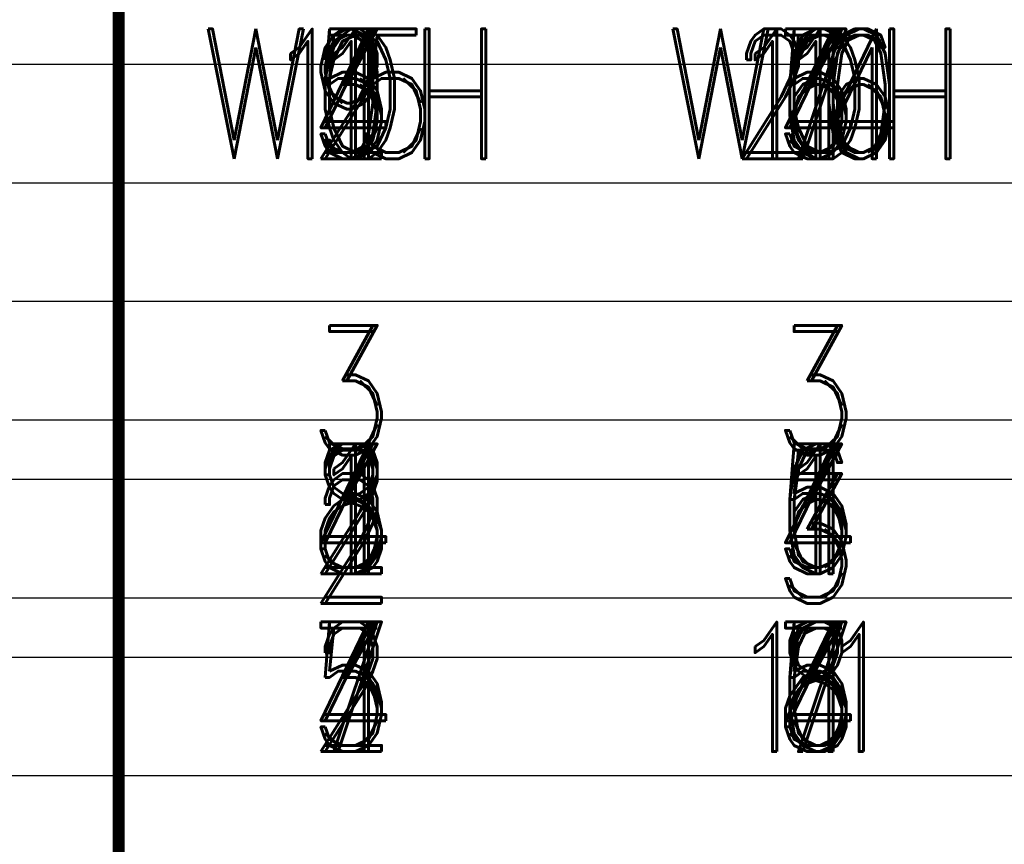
# Model space of a CAD drawing. Extents: x -2 to 113, y -136 to 16.
# Tile 355 of 541: x 65.12 to 73.43, y -82.72 to -75.76. Entities that reach past the tile are written whole.
import ezdxf
from ezdxf.enums import TextEntityAlignment as Align

# ---------------------------------------------------------------- set-up
doc = ezdxf.new("R2010")
doc.units = 0
doc.header["$MEASUREMENT"] = 0
doc.linetypes.add('SOLID', pattern=[0])
doc.layers.get('0').update_dxf_attribs({"linetype": 'SOLID'})
for name, color, linetype in [('1', 7, 'SOLID'), ('10', 7, 'SOLID'), ('11', 7, 'SOLID'), ('12', 7, 'SOLID'), ('13', 7, 'SOLID'), ('14', 7, 'SOLID'), ('15', 7, 'SOLID'), ('16', 7, 'SOLID'), ('17', 7, 'SOLID'), ('18', 7, 'SOLID'), ('19', 7, 'SOLID'), ('2', 7, 'SOLID'), ('20', 7, 'SOLID'), ('21', 7, 'SOLID'), ('22', 7, 'SOLID'), ('23', 7, 'SOLID'), ('24', 7, 'SOLID'), ('25', 7, 'SOLID'), ('26', 7, 'SOLID'), ('27', 7, 'SOLID'), ('28', 7, 'SOLID'), ('29', 7, 'SOLID'), ('3', 7, 'SOLID'), ('30', 7, 'SOLID'), ('31', 7, 'SOLID'), ('32', 7, 'SOLID'), ('33', 7, 'SOLID'), ('34', 7, 'SOLID'), ('35', 7, 'SOLID'), ('36', 7, 'SOLID'), ('37', 7, 'SOLID'), ('38', 7, 'SOLID'), ('39', 7, 'SOLID'), ('4', 7, 'SOLID'), ('40', 7, 'SOLID'), ('41', 7, 'SOLID'), ('42', 7, 'SOLID'), ('43', 7, 'SOLID'), ('44', 7, 'SOLID'), ('45', 7, 'SOLID'), ('46', 7, 'SOLID'), ('47', 7, 'SOLID'), ('48', 7, 'SOLID'), ('49', 7, 'SOLID'), ('5', 7, 'SOLID'), ('50', 7, 'SOLID'), ('51', 7, 'SOLID'), ('52', 7, 'SOLID'), ('53', 7, 'SOLID'), ('54', 7, 'SOLID'), ('55', 7, 'SOLID'), ('56', 7, 'SOLID'), ('57', 7, 'SOLID'), ('58', 7, 'SOLID'), ('59', 7, 'SOLID'), ('6', 7, 'SOLID'), ('60', 7, 'SOLID'), ('61', 7, 'SOLID'), ('62', 7, 'SOLID'), ('63', 7, 'SOLID'), ('64', 7, 'SOLID'), ('65', 7, 'SOLID'), ('66', 7, 'SOLID'), ('67', 7, 'SOLID'), ('68', 7, 'SOLID'), ('7', 7, 'SOLID'), ('8', 7, 'SOLID'), ('9', 7, 'SOLID')]:
    doc.layers.add(name, color=color, linetype=linetype)
doc.styles.add('ROMAND', font='romand', dxfattribs={"height": 1})

msp = doc.modelspace()

# ---------------------------------------------------------------- linework, layer by layer
at = {"color": 7, "linetype": 'SOLID', "const_width": 0.1029}
msp.add_lwpolyline([(65.9589, -13.1385), (65.9589, -125.6385)], dxfattribs=at)
at = {"color": 7, "linetype": 'SOLID'}
msp.add_lwpolyline([(60.0766, -77.1385), (82.1354, -77.1385)], dxfattribs=at)
at = {"layer": '1', "color": 7, "linetype": 'SOLID', "const_width": 0.1029}
msp.add_lwpolyline([(65.9589, -13.1385), (65.9589, -125.6385)], dxfattribs=at)
at = {"layer": '10', "color": 7, "linetype": 'SOLID', "const_width": 0.1029}
msp.add_lwpolyline([(65.9589, -13.1385), (65.9589, -125.6385)], dxfattribs=at)
at = {"layer": '10', "color": 7, "linetype": 'SOLID'}
for points in [[(60.0766, -77.1385), (82.1354, -77.1385)], [(60.0766, -80.6385), (82.1354, -80.6385)], [(60.0766, -82.1385), (82.1354, -82.1385)]]:
    msp.add_lwpolyline(points, dxfattribs=at)
at = {"layer": '11', "color": 7, "linetype": 'SOLID', "const_width": 0.1029}
msp.add_lwpolyline([(65.9589, -13.1385), (65.9589, -125.6385)], dxfattribs=at)
at = {"layer": '12', "color": 7, "linetype": 'SOLID', "const_width": 0.1029}
msp.add_lwpolyline([(65.9589, -13.1385), (65.9589, -125.6385)], dxfattribs=at)
at = {"layer": '12', "color": 7, "linetype": 'SOLID'}
for points in [[(60.0766, -79.1385), (82.1354, -79.1385)], [(60.0766, -80.6385), (82.1354, -80.6385)]]:
    msp.add_lwpolyline(points, dxfattribs=at)
at = {"layer": '13', "color": 7, "linetype": 'SOLID', "const_width": 0.1029}
msp.add_lwpolyline([(65.9589, -13.1385), (65.9589, -125.6385)], dxfattribs=at)
at = {"layer": '14', "color": 7, "linetype": 'SOLID', "const_width": 0.1029}
msp.add_lwpolyline([(65.9589, -13.1385), (65.9589, -125.6385)], dxfattribs=at)
at = {"layer": '14', "color": 7, "linetype": 'SOLID'}
for points in [[(60.0766, -79.1385), (82.1354, -79.1385)], [(60.0766, -80.6385), (82.1354, -80.6385)]]:
    msp.add_lwpolyline(points, dxfattribs=at)
at = {"layer": '15', "color": 7, "linetype": 'SOLID', "const_width": 0.1029}
msp.add_lwpolyline([(65.9589, -13.1385), (65.9589, -125.6385)], dxfattribs=at)
at = {"layer": '16', "color": 7, "linetype": 'SOLID', "const_width": 0.1029}
msp.add_lwpolyline([(65.9589, -13.1385), (65.9589, -125.6385)], dxfattribs=at)
at = {"layer": '16', "color": 7, "linetype": 'SOLID'}
for points in [[(60.0766, -76.1385), (82.1354, -76.1385)], [(60.0766, -79.1385), (82.1354, -79.1385)], [(60.0766, -81.1385), (82.1354, -81.1385)]]:
    msp.add_lwpolyline(points, dxfattribs=at)
at = {"layer": '17', "color": 7, "linetype": 'SOLID', "const_width": 0.1029}
msp.add_lwpolyline([(65.9589, -13.1385), (65.9589, -125.6385)], dxfattribs=at)
at = {"layer": '18', "color": 7, "linetype": 'SOLID', "const_width": 0.1029}
msp.add_lwpolyline([(65.9589, -13.1385), (65.9589, -125.6385)], dxfattribs=at)
at = {"layer": '18', "color": 7, "linetype": 'SOLID'}
for points in [[(60.0766, -77.1385), (82.1354, -77.1385)], [(60.0766, -80.6385), (82.1354, -80.6385)], [(60.0766, -82.1385), (82.1354, -82.1385)]]:
    msp.add_lwpolyline(points, dxfattribs=at)
at = {"layer": '19', "color": 7, "linetype": 'SOLID', "const_width": 0.1029}
msp.add_lwpolyline([(65.9589, -13.1385), (65.9589, -125.6385)], dxfattribs=at)
at = {"layer": '2', "color": 7, "linetype": 'SOLID', "const_width": 0.1029}
msp.add_lwpolyline([(65.9589, -13.1385), (65.9589, -125.6385)], dxfattribs=at)
at = {"layer": '2', "color": 7, "linetype": 'SOLID'}
for points in [[(60.0766, -79.1385), (82.1354, -79.1385)], [(60.0766, -80.6385), (82.1354, -80.6385)]]:
    msp.add_lwpolyline(points, dxfattribs=at)
at = {"layer": '20', "color": 7, "linetype": 'SOLID', "const_width": 0.1029}
msp.add_lwpolyline([(65.9589, -13.1385), (65.9589, -125.6385)], dxfattribs=at)
at = {"layer": '20', "color": 7, "linetype": 'SOLID'}
for points in [[(60.0766, -79.1385), (82.1354, -79.1385)], [(60.0766, -80.6385), (82.1354, -80.6385)]]:
    msp.add_lwpolyline(points, dxfattribs=at)
at = {"layer": '21', "color": 7, "linetype": 'SOLID', "const_width": 0.1029}
msp.add_lwpolyline([(65.9589, -13.1385), (65.9589, -125.6385)], dxfattribs=at)
at = {"layer": '22', "color": 7, "linetype": 'SOLID', "const_width": 0.1029}
msp.add_lwpolyline([(65.9589, -13.1385), (65.9589, -125.6385)], dxfattribs=at)
at = {"layer": '22', "color": 7, "linetype": 'SOLID'}
for points in [[(60.0766, -77.1385), (82.1354, -77.1385)], [(60.0766, -80.6385), (82.1354, -80.6385)], [(60.0766, -82.1385), (82.1354, -82.1385)]]:
    msp.add_lwpolyline(points, dxfattribs=at)
at = {"layer": '23', "color": 7, "linetype": 'SOLID', "const_width": 0.1029}
msp.add_lwpolyline([(65.9589, -13.1385), (65.9589, -125.6385)], dxfattribs=at)
at = {"layer": '24', "color": 7, "linetype": 'SOLID', "const_width": 0.1029}
msp.add_lwpolyline([(65.9589, -13.1385), (65.9589, -125.6385)], dxfattribs=at)
at = {"layer": '24', "color": 7, "linetype": 'SOLID'}
for points in [[(60.0766, -77.1385), (82.1354, -77.1385)], [(60.0766, -80.6385), (82.1354, -80.6385)], [(60.0766, -82.1385), (82.1354, -82.1385)]]:
    msp.add_lwpolyline(points, dxfattribs=at)
at = {"layer": '25', "color": 7, "linetype": 'SOLID', "const_width": 0.1029}
msp.add_lwpolyline([(65.9589, -13.1385), (65.9589, -125.6385)], dxfattribs=at)
at = {"layer": '26', "color": 7, "linetype": 'SOLID', "const_width": 0.1029}
msp.add_lwpolyline([(65.9589, -13.1385), (65.9589, -125.6385)], dxfattribs=at)
at = {"layer": '26', "color": 7, "linetype": 'SOLID'}
for points in [[(60.0766, -79.1385), (82.1354, -79.1385)], [(60.0766, -80.6385), (82.1354, -80.6385)]]:
    msp.add_lwpolyline(points, dxfattribs=at)
at = {"layer": '27', "color": 7, "linetype": 'SOLID', "const_width": 0.1029}
msp.add_lwpolyline([(65.9589, -13.1385), (65.9589, -125.6385)], dxfattribs=at)
at = {"layer": '27', "color": 7, "linetype": 'SOLID'}
for points in [[(60.0766, -78.1385), (82.1354, -78.1385)], [(60.0766, -79.6385), (82.1354, -79.6385)]]:
    msp.add_lwpolyline(points, dxfattribs=at)
at = {"layer": '28', "color": 7, "linetype": 'SOLID', "const_width": 0.1029}
msp.add_lwpolyline([(65.9589, -13.1385), (65.9589, -125.6385)], dxfattribs=at)
at = {"layer": '29', "color": 7, "linetype": 'SOLID', "const_width": 0.1029}
msp.add_lwpolyline([(65.9589, -13.1385), (65.9589, -125.6385)], dxfattribs=at)
at = {"layer": '29', "color": 7, "linetype": 'SOLID'}
for points in [[(60.0766, -79.1385), (82.1354, -79.1385)], [(60.0766, -80.6385), (82.1354, -80.6385)]]:
    msp.add_lwpolyline(points, dxfattribs=at)
at = {"layer": '3', "color": 7, "linetype": 'SOLID', "const_width": 0.1029}
msp.add_lwpolyline([(65.9589, -13.1385), (65.9589, -125.6385)], dxfattribs=at)
at = {"layer": '30', "color": 7, "linetype": 'SOLID', "const_width": 0.1029}
msp.add_lwpolyline([(65.9589, -13.1385), (65.9589, -125.6385)], dxfattribs=at)
at = {"layer": '30', "color": 7, "linetype": 'SOLID'}
for points in [[(60.0766, -77.1385), (82.1354, -77.1385)], [(60.0766, -80.6385), (82.1354, -80.6385)], [(60.0766, -82.1385), (82.1354, -82.1385)]]:
    msp.add_lwpolyline(points, dxfattribs=at)
at = {"layer": '31', "color": 7, "linetype": 'SOLID', "const_width": 0.1029}
msp.add_lwpolyline([(65.9589, -13.1385), (65.9589, -125.6385)], dxfattribs=at)
at = {"layer": '32', "color": 7, "linetype": 'SOLID', "const_width": 0.1029}
msp.add_lwpolyline([(65.9589, -13.1385), (65.9589, -125.6385)], dxfattribs=at)
at = {"layer": '33', "color": 7, "linetype": 'SOLID', "const_width": 0.1029}
msp.add_lwpolyline([(65.9589, -13.1385), (65.9589, -125.6385)], dxfattribs=at)
at = {"layer": '34', "color": 7, "linetype": 'SOLID', "const_width": 0.1029}
msp.add_lwpolyline([(65.9589, -13.1385), (65.9589, -125.6385)], dxfattribs=at)
at = {"layer": '35', "color": 7, "linetype": 'SOLID', "const_width": 0.1029}
msp.add_lwpolyline([(65.9589, -13.1385), (65.9589, -125.6385)], dxfattribs=at)
at = {"layer": '36', "color": 7, "linetype": 'SOLID', "const_width": 0.1029}
msp.add_lwpolyline([(65.9589, -13.1385), (65.9589, -125.6385)], dxfattribs=at)
at = {"layer": '37', "color": 7, "linetype": 'SOLID', "const_width": 0.1029}
msp.add_lwpolyline([(65.9589, -13.1385), (65.9589, -125.6385)], dxfattribs=at)
at = {"layer": '38', "color": 7, "linetype": 'SOLID', "const_width": 0.1029}
msp.add_lwpolyline([(65.9589, -13.1385), (65.9589, -125.6385)], dxfattribs=at)
at = {"layer": '39', "color": 7, "linetype": 'SOLID', "const_width": 0.1029}
msp.add_lwpolyline([(65.9589, -13.1385), (65.9589, -125.6385)], dxfattribs=at)
at = {"layer": '39', "color": 7, "linetype": 'SOLID'}
for points in [[(60.0766, -77.1385), (82.1354, -77.1385)], [(60.0766, -80.6385), (82.1354, -80.6385)], [(60.0766, -82.1385), (82.1354, -82.1385)]]:
    msp.add_lwpolyline(points, dxfattribs=at)
at = {"layer": '4', "color": 7, "linetype": 'SOLID', "const_width": 0.1029}
msp.add_lwpolyline([(65.9589, -13.1385), (65.9589, -125.6385)], dxfattribs=at)
at = {"layer": '4', "color": 7, "linetype": 'SOLID'}
for points in [[(60.0766, -79.1385), (82.1354, -79.1385)], [(60.0766, -80.6385), (82.1354, -80.6385)]]:
    msp.add_lwpolyline(points, dxfattribs=at)
at = {"layer": '40', "color": 7, "linetype": 'SOLID', "const_width": 0.1029}
msp.add_lwpolyline([(65.9589, -13.1385), (65.9589, -125.6385)], dxfattribs=at)
at = {"layer": '41', "color": 7, "linetype": 'SOLID', "const_width": 0.1029}
msp.add_lwpolyline([(65.9589, -13.1385), (65.9589, -125.6385)], dxfattribs=at)
at = {"layer": '41', "color": 7, "linetype": 'SOLID'}
for points in [[(60.0766, -77.1385), (82.1354, -77.1385)], [(60.0766, -80.6385), (82.1354, -80.6385)], [(60.0766, -82.1385), (82.1354, -82.1385)]]:
    msp.add_lwpolyline(points, dxfattribs=at)
at = {"layer": '42', "color": 7, "linetype": 'SOLID', "const_width": 0.1029}
msp.add_lwpolyline([(65.9589, -13.1385), (65.9589, -125.6385)], dxfattribs=at)
at = {"layer": '43', "color": 7, "linetype": 'SOLID', "const_width": 0.1029}
msp.add_lwpolyline([(65.9589, -13.1385), (65.9589, -125.6385)], dxfattribs=at)
at = {"layer": '43', "color": 7, "linetype": 'SOLID'}
for points in [[(60.0766, -77.1385), (82.1354, -77.1385)], [(60.0766, -80.6385), (82.1354, -80.6385)], [(60.0766, -82.1385), (82.1354, -82.1385)]]:
    msp.add_lwpolyline(points, dxfattribs=at)
at = {"layer": '44', "color": 7, "linetype": 'SOLID', "const_width": 0.1029}
msp.add_lwpolyline([(65.9589, -13.1385), (65.9589, -125.6385)], dxfattribs=at)
at = {"layer": '45', "color": 7, "linetype": 'SOLID', "const_width": 0.1029}
msp.add_lwpolyline([(65.9589, -13.1385), (65.9589, -125.6385)], dxfattribs=at)
at = {"layer": '46', "color": 7, "linetype": 'SOLID', "const_width": 0.1029}
msp.add_lwpolyline([(65.9589, -13.1385), (65.9589, -125.6385)], dxfattribs=at)
at = {"layer": '47', "color": 7, "linetype": 'SOLID', "const_width": 0.1029}
msp.add_lwpolyline([(65.9589, -13.1385), (65.9589, -125.6385)], dxfattribs=at)
at = {"layer": '48', "color": 7, "linetype": 'SOLID', "const_width": 0.1029}
msp.add_lwpolyline([(65.9589, -13.1385), (65.9589, -125.6385)], dxfattribs=at)
at = {"layer": '49', "color": 7, "linetype": 'SOLID', "const_width": 0.1029}
msp.add_lwpolyline([(65.9589, -13.1385), (65.9589, -125.6385)], dxfattribs=at)
at = {"layer": '5', "color": 7, "linetype": 'SOLID', "const_width": 0.1029}
msp.add_lwpolyline([(65.9589, -13.1385), (65.9589, -125.6385)], dxfattribs=at)
at = {"layer": '50', "color": 7, "linetype": 'SOLID', "const_width": 0.1029}
msp.add_lwpolyline([(65.9589, -13.1385), (65.9589, -125.6385)], dxfattribs=at)
at = {"layer": '50', "color": 7, "linetype": 'SOLID'}
for points in [[(60.0766, -79.1385), (82.1354, -79.1385)], [(60.0766, -80.6385), (82.1354, -80.6385)]]:
    msp.add_lwpolyline(points, dxfattribs=at)
at = {"layer": '51', "color": 7, "linetype": 'SOLID', "const_width": 0.1029}
msp.add_lwpolyline([(65.9589, -13.1385), (65.9589, -125.6385)], dxfattribs=at)
at = {"layer": '52', "color": 7, "linetype": 'SOLID', "const_width": 0.1029}
msp.add_lwpolyline([(65.9589, -13.1385), (65.9589, -125.6385)], dxfattribs=at)
at = {"layer": '52', "color": 7, "linetype": 'SOLID'}
for points in [[(60.0766, -77.1385), (82.1354, -77.1385)], [(60.0766, -80.6385), (82.1354, -80.6385)], [(60.0766, -82.1385), (82.1354, -82.1385)]]:
    msp.add_lwpolyline(points, dxfattribs=at)
at = {"layer": '53', "color": 7, "linetype": 'SOLID', "const_width": 0.1029}
msp.add_lwpolyline([(65.9589, -13.1385), (65.9589, -125.6385)], dxfattribs=at)
at = {"layer": '54', "color": 7, "linetype": 'SOLID', "const_width": 0.1029}
msp.add_lwpolyline([(65.9589, -13.1385), (65.9589, -125.6385)], dxfattribs=at)
at = {"layer": '54', "color": 7, "linetype": 'SOLID'}
for points in [[(60.0766, -79.1385), (82.1354, -79.1385)], [(60.0766, -80.6385), (82.1354, -80.6385)]]:
    msp.add_lwpolyline(points, dxfattribs=at)
at = {"layer": '55', "color": 7, "linetype": 'SOLID', "const_width": 0.1029}
msp.add_lwpolyline([(65.9589, -13.1385), (65.9589, -125.6385)], dxfattribs=at)
at = {"layer": '56', "color": 7, "linetype": 'SOLID', "const_width": 0.1029}
msp.add_lwpolyline([(65.9589, -13.1385), (65.9589, -125.6385)], dxfattribs=at)
at = {"layer": '57', "color": 7, "linetype": 'SOLID', "const_width": 0.1029}
msp.add_lwpolyline([(65.9589, -13.1385), (65.9589, -125.6385)], dxfattribs=at)
at = {"layer": '57', "color": 7, "linetype": 'SOLID'}
for points in [[(60.0766, -77.1385), (82.1354, -77.1385)], [(60.0766, -80.6385), (82.1354, -80.6385)], [(60.0766, -82.1385), (82.1354, -82.1385)]]:
    msp.add_lwpolyline(points, dxfattribs=at)
at = {"layer": '58', "color": 7, "linetype": 'SOLID', "const_width": 0.1029}
msp.add_lwpolyline([(65.9589, -13.1385), (65.9589, -125.6385)], dxfattribs=at)
at = {"layer": '59', "color": 7, "linetype": 'SOLID', "const_width": 0.1029}
msp.add_lwpolyline([(65.9589, -13.1385), (65.9589, -125.6385)], dxfattribs=at)
at = {"layer": '59', "color": 7, "linetype": 'SOLID'}
for points in [[(60.0766, -77.1385), (82.1354, -77.1385)], [(60.0766, -80.6385), (82.1354, -80.6385)], [(60.0766, -82.1385), (82.1354, -82.1385)]]:
    msp.add_lwpolyline(points, dxfattribs=at)
at = {"layer": '6', "color": 7, "linetype": 'SOLID', "const_width": 0.1029}
msp.add_lwpolyline([(65.9589, -13.1385), (65.9589, -125.6385)], dxfattribs=at)
at = {"layer": '6', "color": 7, "linetype": 'SOLID'}
for points in [[(60.0766, -77.1385), (82.1354, -77.1385)], [(60.0766, -80.6385), (82.1354, -80.6385)], [(60.0766, -82.1385), (82.1354, -82.1385)]]:
    msp.add_lwpolyline(points, dxfattribs=at)
at = {"layer": '60', "color": 7, "linetype": 'SOLID', "const_width": 0.1029}
msp.add_lwpolyline([(65.9589, -13.1385), (65.9589, -125.6385)], dxfattribs=at)
at = {"layer": '61', "color": 7, "linetype": 'SOLID', "const_width": 0.1029}
msp.add_lwpolyline([(65.9589, -13.1385), (65.9589, -125.6385)], dxfattribs=at)
at = {"layer": '61', "color": 7, "linetype": 'SOLID'}
for points in [[(60.0766, -77.1385), (82.1354, -77.1385)], [(60.0766, -80.6385), (82.1354, -80.6385)], [(60.0766, -82.1385), (82.1354, -82.1385)]]:
    msp.add_lwpolyline(points, dxfattribs=at)
at = {"layer": '62', "color": 7, "linetype": 'SOLID', "const_width": 0.1029}
msp.add_lwpolyline([(65.9589, -13.1385), (65.9589, -125.6385)], dxfattribs=at)
at = {"layer": '63', "color": 7, "linetype": 'SOLID', "const_width": 0.1029}
msp.add_lwpolyline([(65.9589, -13.1385), (65.9589, -125.6385)], dxfattribs=at)
at = {"layer": '63', "color": 7, "linetype": 'SOLID'}
for points in [[(60.0766, -77.1385), (82.1354, -77.1385)], [(60.0766, -80.6385), (82.1354, -80.6385)], [(60.0766, -82.1385), (82.1354, -82.1385)]]:
    msp.add_lwpolyline(points, dxfattribs=at)
at = {"layer": '64', "color": 7, "linetype": 'SOLID', "const_width": 0.1029}
msp.add_lwpolyline([(65.9589, -13.1385), (65.9589, -125.6385)], dxfattribs=at)
at = {"layer": '65', "color": 7, "linetype": 'SOLID', "const_width": 0.1029}
msp.add_lwpolyline([(65.9589, -13.1385), (65.9589, -125.6385)], dxfattribs=at)
at = {"layer": '65', "color": 7, "linetype": 'SOLID'}
for points in [[(60.0766, -79.1385), (82.1354, -79.1385)], [(60.0766, -80.6385), (82.1354, -80.6385)]]:
    msp.add_lwpolyline(points, dxfattribs=at)
at = {"layer": '66', "color": 7, "linetype": 'SOLID', "const_width": 0.1029}
msp.add_lwpolyline([(65.9589, -13.1385), (65.9589, -125.6385)], dxfattribs=at)
at = {"layer": '67', "color": 7, "linetype": 'SOLID', "const_width": 0.1029}
msp.add_lwpolyline([(65.9589, -13.1385), (65.9589, -125.6385)], dxfattribs=at)
at = {"layer": '67', "color": 7, "linetype": 'SOLID'}
for points in [[(60.0766, -79.1385), (82.1354, -79.1385)], [(60.0766, -80.6385), (82.1354, -80.6385)]]:
    msp.add_lwpolyline(points, dxfattribs=at)
at = {"layer": '68', "color": 7, "linetype": 'SOLID', "const_width": 0.1029}
msp.add_lwpolyline([(65.9589, -13.1385), (65.9589, -125.6385)], dxfattribs=at)
at = {"layer": '7', "color": 7, "linetype": 'SOLID', "const_width": 0.1029}
msp.add_lwpolyline([(65.9589, -13.1385), (65.9589, -125.6385)], dxfattribs=at)
at = {"layer": '8', "color": 7, "linetype": 'SOLID', "const_width": 0.1029}
msp.add_lwpolyline([(65.9589, -13.1385), (65.9589, -125.6385)], dxfattribs=at)
at = {"layer": '8', "color": 7, "linetype": 'SOLID'}
for points in [[(60.0766, -79.1385), (82.1354, -79.1385)], [(60.0766, -80.6385), (82.1354, -80.6385)]]:
    msp.add_lwpolyline(points, dxfattribs=at)
at = {"layer": '9', "color": 7, "linetype": 'SOLID', "const_width": 0.1029}
msp.add_lwpolyline([(65.9589, -13.1385), (65.9589, -125.6385)], dxfattribs=at)

# ---------------------------------------------------------------- texts
at = {"color": 7, "style": 'ROMAND', "width": 0.78}
for s, p in [('3', (67.9222, -76.3885)), ('5', (71.8413, -76.3885))]:
    msp.add_text(s, height=1.0941, dxfattribs=at).set_placement(p, align=Align.MIDDLE_CENTER)
at = {"layer": '10', "color": 7, "style": 'ROMAND', "width": 0.78}
for s, p in [('2', (67.9222, -76.3885)), ('6', (71.8413, -76.3885)), ('2', (67.9222, -81.3885)), ('3', (71.8413, -81.3885))]:
    msp.add_text(s, height=1.0941, dxfattribs=at).set_placement(p, align=Align.MIDDLE_CENTER)
at = {"layer": '12', "color": 7, "style": 'ROMAND', "width": 0.78}
for s, p in [('6', (71.8413, -79.8885)), ('4', (67.9222, -79.8885))]:
    msp.add_text(s, height=1.0941, dxfattribs=at).set_placement(p, align=Align.MIDDLE_CENTER)
at = {"layer": '14', "color": 7, "style": 'ROMAND', "width": 0.78}
for s, p in [('3', (67.9222, -79.8885)), ('4', (71.8413, -79.8885))]:
    msp.add_text(s, height=1.0941, dxfattribs=at).set_placement(p, align=Align.MIDDLE_CENTER)
at = {"layer": '16', "color": 7, "style": 'ROMAND', "width": 0.78}
for s, p in [('2', (67.9222, -80.1385)), ('3', (71.8413, -80.1385))]:
    msp.add_text(s, height=1.0941, dxfattribs=at).set_placement(p, align=Align.MIDDLE_CENTER)
at = {"layer": '18', "color": 7, "style": 'ROMAND', "width": 0.78}
for s, height, p in [('3', 1.0941, (67.9222, -76.3885)), ('5', 1.0941, (71.8413, -76.3885)), ('4', 1.0941, (67.9222, -81.3885)), ('11', 1.09412, (71.8413, -81.3885))]:
    msp.add_text(s, height=height, dxfattribs=at).set_placement(p, align=Align.MIDDLE_CENTER)
at = {"layer": '2', "color": 7, "style": 'ROMAND', "width": 0.78}
for s, p in [('8', (67.9222, -79.8885)), ('4', (71.8413, -79.8885))]:
    msp.add_text(s, height=1.0941, dxfattribs=at).set_placement(p, align=Align.MIDDLE_CENTER)
at = {"layer": '20', "color": 7, "style": 'ROMAND', "width": 0.78}
for s, p in [('3', (67.9222, -79.8885)), ('5', (71.8413, -79.8885))]:
    msp.add_text(s, height=1.0941, dxfattribs=at).set_placement(p, align=Align.MIDDLE_CENTER)
at = {"layer": '22', "color": 7, "style": 'ROMAND', "width": 0.78}
for s, p in [('3', (67.9222, -76.3885)), ('4', (71.8413, -76.3885)), ('3', (67.9222, -81.3885)), ('3', (71.8413, -81.3885))]:
    msp.add_text(s, height=1.0941, dxfattribs=at).set_placement(p, align=Align.MIDDLE_CENTER)
at = {"layer": '24', "color": 7, "style": 'ROMAND', "width": 0.78}
for s, p in [('5', (67.9222, -76.3885)), ('6', (71.8413, -76.3885)), ('2', (67.9222, -81.3885)), ('3', (71.8413, -81.3885))]:
    msp.add_text(s, height=1.0941, dxfattribs=at).set_placement(p, align=Align.MIDDLE_CENTER)
at = {"layer": '26', "color": 7, "style": 'ROMAND', "width": 0.78}
for s, p in [('2', (67.9222, -79.8885)), ('3', (71.8413, -79.8885))]:
    msp.add_text(s, height=1.0941, dxfattribs=at).set_placement(p, align=Align.MIDDLE_CENTER)
at = {"layer": '27', "color": 7, "style": 'ROMAND', "width": 0.78}
for p in [(67.9222, -78.8885), (71.8413, -78.8885)]:
    msp.add_text('3', height=1.0941, dxfattribs=at).set_placement(p, align=Align.MIDDLE_CENTER)
at = {"layer": '29', "color": 7, "style": 'ROMAND', "width": 0.78}
for p in [(67.9222, -79.8885), (71.8413, -79.8885)]:
    msp.add_text('3', height=1.0941, dxfattribs=at).set_placement(p, align=Align.MIDDLE_CENTER)
at = {"layer": '30', "color": 7, "style": 'ROMAND', "width": 0.78}
for s, p in [('3', (67.9222, -76.3885)), ('5', (71.8413, -76.3885)), ('4', (67.9222, -81.3885)), ('4', (71.8413, -81.3885))]:
    msp.add_text(s, height=1.0941, dxfattribs=at).set_placement(p, align=Align.MIDDLE_CENTER)
at = {"layer": '39', "color": 7, "style": 'ROMAND', "width": 0.78}
for p in [(67.9222, -76.3885), (71.8413, -76.3885), (67.9222, -81.3885), (71.8413, -81.3885)]:
    msp.add_text('4', height=1.0941, dxfattribs=at).set_placement(p, align=Align.MIDDLE_CENTER)
at = {"layer": '4', "color": 7, "style": 'ROMAND', "width": 0.78}
for s, p in [('2', (67.9222, -79.8885)), ('3', (71.8413, -79.8885))]:
    msp.add_text(s, height=1.0941, dxfattribs=at).set_placement(p, align=Align.MIDDLE_CENTER)
at = {"layer": '41', "color": 7, "style": 'ROMAND', "width": 0.78}
for s, p in [('4', (67.9222, -76.3885)), ('7', (71.8413, -76.3885)), ('3', (71.8413, -81.3885)), ('4', (67.9222, -81.3885))]:
    msp.add_text(s, height=1.0941, dxfattribs=at).set_placement(p, align=Align.MIDDLE_CENTER)
at = {"layer": '43', "color": 7, "style": 'ROMAND', "width": 0.78}
for s, p in [('3', (67.9222, -76.3885)), ('3', (71.8413, -76.3885)), ('6', (71.8413, -81.3885)), ('5', (67.9222, -81.3885))]:
    msp.add_text(s, height=1.0941, dxfattribs=at).set_placement(p, align=Align.MIDDLE_CENTER)
at = {"layer": '50', "color": 7, "style": 'ROMAND', "width": 0.78}
for s, p in [('2', (67.9222, -79.8885)), ('4', (71.8413, -79.8885))]:
    msp.add_text(s, height=1.0941, dxfattribs=at).set_placement(p, align=Align.MIDDLE_CENTER)
at = {"layer": '52', "color": 7, "style": 'ROMAND', "width": 0.78}
for s, height, p in [('15', 1.09412, (67.9222, -76.3885)), ('26', 1.09412, (71.8413, -76.3885)), ('4', 1.0941, (67.9222, -81.3885)), ('5', 1.0941, (71.8413, -81.3885))]:
    msp.add_text(s, height=height, dxfattribs=at).set_placement(p, align=Align.MIDDLE_CENTER)
at = {"layer": '54', "color": 7, "style": 'ROMAND', "width": 0.78}
for s, p in [('3', (67.9222, -79.8885)), ('4', (71.8413, -79.8885))]:
    msp.add_text(s, height=1.0941, dxfattribs=at).set_placement(p, align=Align.MIDDLE_CENTER)
at = {"layer": '57', "color": 7, "style": 'ROMAND', "width": 0.78}
for s, height, p in [('WOH', 1.09412, (67.9222, -76.3885)), ('10', 1.09412, (71.8413, -76.3885)), ('2', 1.0941, (67.9222, -81.3885)), ('4', 1.0941, (71.8413, -81.3885))]:
    msp.add_text(s, height=height, dxfattribs=at).set_placement(p, align=Align.MIDDLE_CENTER)
at = {"layer": '59', "color": 7, "style": 'ROMAND', "width": 0.78}
for s, height, p in [('WOH', 1.09412, (67.9222, -76.3885)), ('1', 1.0941, (71.8413, -76.3885)), ('8', 1.0941, (71.8413, -81.3885)), ('4', 1.0941, (67.9222, -81.3885))]:
    msp.add_text(s, height=height, dxfattribs=at).set_placement(p, align=Align.MIDDLE_CENTER)
at = {"layer": '6', "color": 7, "style": 'ROMAND', "width": 0.78}
for s, height, p in [('WOH', 1.09412, (67.9222, -76.3885)), ('WOH', 1.09412, (71.8413, -76.3885)), ('7', 1.0941, (67.9222, -81.3885)), ('11', 1.09412, (71.8413, -81.3885))]:
    msp.add_text(s, height=height, dxfattribs=at).set_placement(p, align=Align.MIDDLE_CENTER)
at = {"layer": '61', "color": 7, "style": 'ROMAND', "width": 0.78}
for s, height, p in [('9', 1.0941, (67.9222, -76.3885)), ('14', 1.09412, (71.8413, -76.3885)), ('8', 1.0941, (71.8413, -81.3885)), ('7', 1.0941, (67.9222, -81.3885))]:
    msp.add_text(s, height=height, dxfattribs=at).set_placement(p, align=Align.MIDDLE_CENTER)
at = {"layer": '63', "color": 7, "style": 'ROMAND', "width": 0.78}
for s, p in [('1', (67.9222, -76.3885)), ('1', (71.8413, -76.3885)), ('4', (67.9222, -81.3885)), ('7', (71.8413, -81.3885))]:
    msp.add_text(s, height=1.0941, dxfattribs=at).set_placement(p, align=Align.MIDDLE_CENTER)
at = {"layer": '65', "color": 7, "style": 'ROMAND', "width": 0.78}
for s, p in [('2', (67.9222, -79.8885)), ('3', (71.8413, -79.8885))]:
    msp.add_text(s, height=1.0941, dxfattribs=at).set_placement(p, align=Align.MIDDLE_CENTER)
at = {"layer": '67', "color": 7, "style": 'ROMAND', "width": 0.78}
for s, p in [('3', (67.9222, -79.8885)), ('4', (71.8413, -79.8885))]:
    msp.add_text(s, height=1.0941, dxfattribs=at).set_placement(p, align=Align.MIDDLE_CENTER)
at = {"layer": '8', "color": 7, "style": 'ROMAND', "width": 0.78}
for p in [(67.9222, -79.8885), (71.8413, -79.8885)]:
    msp.add_text('1', height=1.0941, dxfattribs=at).set_placement(p, align=Align.MIDDLE_CENTER)

doc.saveas('drawing.dxf')
